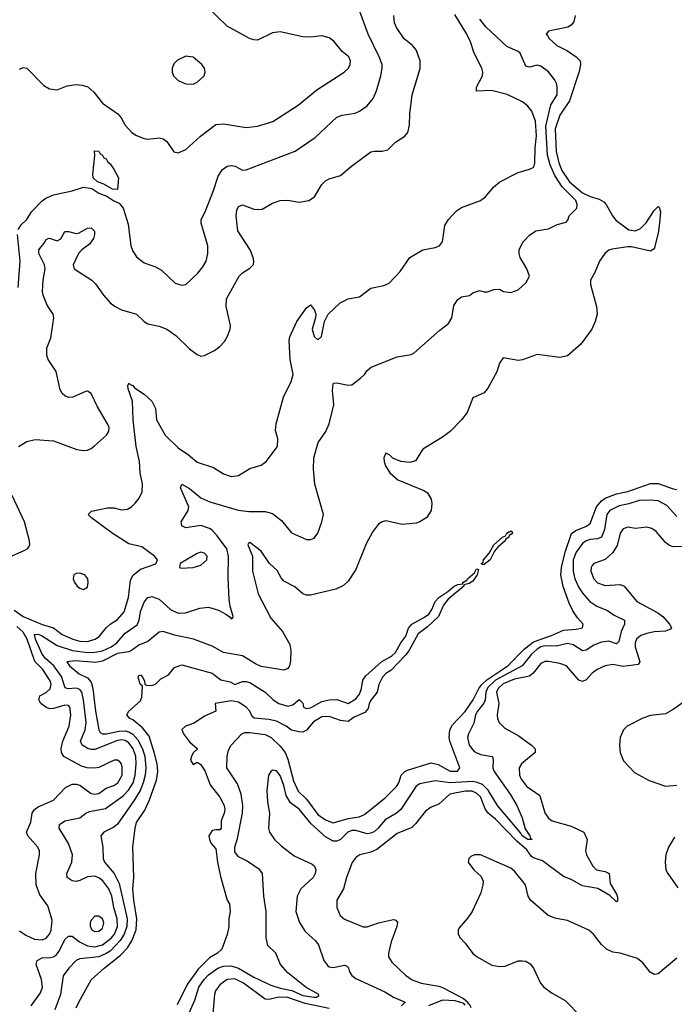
# Model space of a CAD drawing. Header units: inches. Extents: x 1173000 to 1307049, y 522583 to 678455.
# Tile 383 of 617: x 1275691 to 1279156, y 572119 to 577327. Entities that reach past the tile are written whole.
import ezdxf

# ---------------------------------------------------------------- set-up
doc = ezdxf.new("R2010")
doc.units = ezdxf.units.IN
doc.header["$MEASUREMENT"] = 0
doc.layers.add('B2577', color=7, linetype='Continuous')

msp = doc.modelspace()

# ---------------------------------------------------------------- linework, layer by layer
at = {"layer": 'B2577', "color": 5}
for points, elevation in [([(1275682.9, 576217.1), (1275698.9, 576241.1), (1275729.6, 576270.4), (1275754, 576310), (1275810, 576368.5), (1275830, 576383.7), (1275870, 576401.1), (1275970, 576422), (1276030, 576441.5), (1276073.5, 576433.5), (1276110.4, 576410), (1276153.4, 576393.4), (1276190, 576368.1), (1276217.4, 576357.4), (1276239.6, 576330), (1276264.8, 576244.8), (1276280.3, 576130), (1276290, 576102), (1276310, 576072.7), (1276350, 576041.1), (1276410, 576019.6), (1276442.4, 576002.4), (1276513.7, 575933.7), (1276550, 575922), (1276570, 575927), (1276634.3, 575985.7), (1276660.9, 576019.1), (1276678, 576050), (1276686.6, 576090), (1276686.8, 576130), (1276651.1, 576250), (1276651.2, 576270), (1276672.6, 576310), (1276717.1, 576422.9), (1276741.1, 576498.9), (1276764.7, 576535.3), (1276790, 576551.9), (1276810, 576555.6), (1276831.6, 576551.6), (1276870, 576531.7), (1276890, 576532.9), (1277148.8, 576631.2), (1277256.1, 576703.9), (1277369.1, 576810.9), (1277398.4, 576821.6), (1277466.7, 576833.3), (1277490, 576843.1), (1277530, 576871.6), (1277561.8, 576910), (1277579.8, 576950), (1277603.7, 577030), (1277610.6, 577070), (1277609.1, 577090), (1277594.3, 577130), (1277536.5, 577250), (1277491, 577370)], 840), ([(1275690, 577065.5), (1275710, 577074.4), (1275730, 577070.4), (1275819.1, 576979.1), (1275850, 576961.1), (1275890, 576956.4), (1275943.3, 576976.7), (1275990, 576984.7), (1276021.6, 576981.6), (1276051.4, 576971.4), (1276083.4, 576943.4), (1276130, 576886), (1276210.7, 576830), (1276228.8, 576808.8), (1276250.4, 576770), (1276285.5, 576730), (1276310, 576714), (1276350, 576699.5), (1276370, 576695.8), (1276430, 576702), (1276450, 576697.6), (1276470, 576683), (1276508.1, 576628.1), (1276530, 576623), (1276570, 576640.3), (1276649.1, 576710.9), (1276730, 576772.3), (1276770, 576775.6), (1276890, 576757.4), (1276950, 576763.6), (1277031.6, 576788.4), (1277165, 576875), (1277263.3, 576956.7), (1277409.6, 577050), (1277431, 577070), (1277441, 577090), (1277441.7, 577110), (1277432.6, 577130), (1277398, 577158), (1277353.4, 577213.4), (1277330, 577231.1), (1277290, 577240.9), (1277230, 577235), (1277190, 577237.2), (1277070, 577263.5), (1277030, 577256.8), (1276950, 577219.7), (1276930, 577220.4), (1276908, 577228), (1276790, 577292.4), (1276679.4, 577399.4)], 860), ([(1275662.8, 574202.8), (1275709.4, 574169.4), (1275810, 574127.3), (1275870, 574111), (1275915.7, 574075.7), (1275973.4, 574050), (1276010, 574039.7), (1276050, 574037), (1276090.5, 574049.5), (1276114.5, 574065.5), (1276150, 574110.9), (1276170.6, 574129.4), (1276210, 574153.8), (1276244.6, 574195.4), (1276267.4, 574270), (1276277.9, 574362.1), (1276291.8, 574388.2), (1276330, 574419.7), (1276411.6, 574448.4), (1276420.9, 574470), (1276405.1, 574490), (1276338.5, 574538.5), (1276270, 574554.8), (1276187.1, 574607.1), (1276073.7, 574690), (1276053.6, 574710), (1276072.2, 574727.8), (1276155.6, 574744.4), (1276190, 574744.8), (1276230, 574734.6), (1276261.4, 574738.6), (1276282.4, 574750), (1276303, 574770), (1276323.5, 574796.5), (1276340.4, 574830), (1276341.5, 574870), (1276329.9, 574930), (1276324.8, 574990), (1276307.9, 575070), (1276292.1, 575210), (1276288.6, 575308.6), (1276265.6, 575374.4), (1276264, 575390), (1276270, 575404.4), (1276276.7, 575396.7), (1276290, 575392.6), (1276299, 575379), (1276350, 575346), (1276390.1, 575310), (1276409.7, 575270), (1276415, 575210), (1276460.8, 575130), (1276530, 575062.1), (1276585.6, 575025.6), (1276630, 574986.3), (1276718.1, 574958.1), (1276770, 574924.4), (1276810, 574911.3), (1276850, 574915.3), (1276910, 574953.1), (1276970, 574970.3), (1276996.3, 574990), (1277056.5, 575070), (1277057, 575110), (1277045.9, 575154.1), (1277048.3, 575190), (1277088.3, 575330), (1277127.6, 575412.4), (1277138.8, 575450), (1277122.7, 575530), (1277118.1, 575630), (1277121.5, 575650), (1277158.9, 575730), (1277210, 575803.7), (1277230, 575819.3), (1277252.6, 575790), (1277258, 575770), (1277256.5, 575750), (1277240.2, 575690), (1277250, 575650.5), (1277270, 575633), (1277289.6, 575650.4), (1277304.4, 575730), (1277324.7, 575770), (1277388.2, 575830), (1277430, 575850.2), (1277490, 575860.3), (1277550, 575907), (1277619.5, 575920.5), (1277646.4, 575933.6), (1277704.4, 575995.6), (1277756, 576070), (1277826, 576110), (1277890, 576121.5), (1277913.6, 576130), (1277928.4, 576151.6), (1277942, 576238), (1277961.3, 576270), (1278003.2, 576316.8), (1278030, 576332.8), (1278130, 576370.4), (1278156.2, 576390), (1278198.5, 576441.5), (1278232.3, 576470), (1278330, 576518), (1278390, 576535.6), (1278412.4, 576547.6), (1278418.2, 576570), (1278419.5, 576650), (1278427, 576713), (1278421.5, 576790), (1278402.4, 576842.4), (1278381.5, 576870), (1278353, 576893), (1278272, 576932), (1278188, 576952), (1278108.9, 576948.9), (1278109.8, 576970), (1278141, 577030), (1278142.9, 577050), (1278137.1, 577070), (1278096.2, 577150), (1278076.8, 577210), (1278057.6, 577250), (1277994, 577354)], 780), ([(1275685.2, 575070), (1275730, 575095.8), (1275774, 575106), (1275870, 575099.7), (1275994.1, 575054.1), (1276030, 575048.1), (1276050, 575050.2), (1276070, 575058.5), (1276087.2, 575072.8), (1276150.4, 575129.6), (1276163.7, 575150), (1276164.5, 575170), (1276156.3, 575190), (1276102.3, 575282.3), (1276070, 575350.5), (1276050, 575361.9), (1276040, 575360), (1275972.7, 575330), (1275950, 575328.2), (1275930, 575336.8), (1275916, 575350), (1275906.2, 575370), (1275885.4, 575465.4), (1275843, 575530), (1275834.7, 575550), (1275835.4, 575590), (1275856.1, 575643.9), (1275871.7, 575750), (1275869.2, 575770), (1275837.7, 575817.7), (1275816.2, 575870), (1275812.6, 575890), (1275815.3, 575950), (1275825.5, 576010), (1275822.5, 576030), (1275792.7, 576090), (1275793.3, 576110), (1275825.3, 576150), (1275830, 576162.6), (1275842, 576170), (1275850, 576172.1), (1275890, 576157.4), (1275910, 576168.3), (1275930, 576206.7), (1275950, 576206.8), (1275990, 576195.9), (1276002.5, 576197.5), (1276050, 576224.5), (1276070, 576225.9), (1276087.7, 576207.7), (1276088.3, 576190), (1276081.8, 576170), (1276060.4, 576139.6), (1276019.8, 576110), (1276003.6, 576090), (1275975.3, 576030), (1275979.3, 576010), (1276073, 575950), (1276092.4, 575930), (1276134.4, 575870), (1276170.5, 575830), (1276196.3, 575810), (1276230, 575792), (1276309, 575769), (1276350.2, 575730.2), (1276370, 575718.7), (1276430, 575705.5), (1276470.2, 575690.2), (1276517, 575657), (1276590, 575586.7), (1276630, 575555.5), (1276650, 575547.7), (1276670, 575550.4), (1276722.7, 575577.3), (1276750, 575597.8), (1276774.9, 575625.1), (1276789.9, 575650.1), (1276804.8, 575690), (1276806.5, 575710), (1276783.4, 575810), (1276785.7, 575850), (1276852.2, 575970), (1276870, 575988.9), (1276910, 576012), (1276928.4, 576031.6), (1276931, 576050), (1276927.2, 576070), (1276912.1, 576110), (1276846, 576210), (1276836.7, 576290), (1276841.2, 576318.8), (1276850, 576339.5), (1276870, 576347.3), (1276930, 576325.4), (1276957.5, 576322.5), (1276974.5, 576325.5), (1277030, 576356.9), (1277070, 576370.3), (1277110, 576372.4), (1277170, 576361.2), (1277220.9, 576370), (1277252.6, 576390), (1277290, 576454.9), (1277310, 576475.3), (1277330, 576485.7), (1277390, 576503.7), (1277447, 576553), (1277550, 576627.8), (1277570, 576632.3), (1277610, 576631.5), (1277640.6, 576639.4), (1277681.1, 576678.9), (1277729.1, 576710.9), (1277745.1, 576730), (1277755.3, 576770), (1277755.9, 576830), (1277768.9, 576930), (1277811.6, 577068.4), (1277811.7, 577110), (1277790, 577166.9), (1277770, 577190.9), (1277725.5, 577225.5), (1277685.3, 577285.3), (1277675.5, 577310), (1277671.3, 577350)], 820), ([(1275752.9, 572110), (1275801.5, 572178.5), (1275811.9, 572210), (1275806.4, 572250), (1275778.6, 572330), (1275783.2, 572350), (1275810, 572364.8), (1275854.1, 572365.9), (1275870, 572368.9), (1275882.8, 572377.2), (1275900.8, 572399.2), (1275930, 572461.2), (1275950, 572479.8), (1275970, 572478.7), (1276008.7, 572448.7), (1276050, 572428.1), (1276090, 572422.2), (1276130, 572432.6), (1276177.9, 572470), (1276192.4, 572490), (1276208.3, 572530), (1276207.8, 572570), (1276189.3, 572630), (1276179.9, 572690), (1276162.5, 572730), (1276131.3, 572771.3), (1276110, 572787.7), (1276090, 572795.8), (1276050, 572792.8), (1276010, 572773.2), (1275990, 572768.6), (1275970, 572771.7), (1275942.2, 572790), (1275941.8, 572810), (1275967.4, 572870), (1275971.5, 572910), (1275950.6, 572970), (1275901.2, 573050), (1275902, 573070), (1275931.1, 573088.9), (1276010, 573105), (1276042.2, 573130), (1276061.5, 573138.5), (1276145, 573155), (1276238.5, 573221.5), (1276268.2, 573251.8), (1276291.3, 573290), (1276302.7, 573330), (1276308.5, 573390), (1276305.7, 573430), (1276292.7, 573470), (1276270, 573501.5), (1276250, 573514.3), (1276230, 573517.5), (1276210, 573514.4), (1276090, 573467.2), (1276070, 573466.6), (1276051.9, 573471.9), (1276021.5, 573490), (1276013, 573510), (1276037.8, 573570), (1276042.5, 573610), (1276029.6, 573730), (1276020.9, 573770), (1276010, 573784.6), (1275991.3, 573791.3), (1275947.5, 573787.5), (1275932, 573792), (1275912.6, 573852.6), (1275871.5, 573910), (1275827.8, 573947.8), (1275810.2, 573970), (1275775.5, 574050), (1275770, 574074.7), (1275790, 574076.4), (1275806.4, 574070), (1275890, 574017.1), (1275970.3, 573990.3), (1276050, 573979), (1276090, 573980.8), (1276130, 573989.2), (1276176.1, 574010), (1276205.3, 574030), (1276250, 574082.2), (1276313.5, 574126.5), (1276323, 574150), (1276330, 574195.8), (1276350, 574246.3), (1276370, 574270.2), (1276390, 574275.4), (1276430, 574261.6), (1276490, 574206.3), (1276530, 574187.7), (1276569.8, 574190.2), (1276645.2, 574214.8), (1276690, 574219.2), (1276743.4, 574203.4), (1276782.3, 574182.3), (1276805.8, 574165.8), (1276810, 574158), (1276819, 574161), (1276822, 574170), (1276805.4, 574225.4), (1276800.5, 574260.5), (1276794.2, 574374.2), (1276797, 574490), (1276787.7, 574527.7), (1276737.2, 574597.2), (1276710, 574627.5), (1276696.4, 574636.4), (1276650, 574652.2), (1276570, 574639.6), (1276548.9, 574650), (1276546, 574670), (1276583.9, 574730), (1276587.1, 574750), (1276542.8, 574850), (1276549.6, 574870.4), (1276590, 574846.4), (1276650, 574797.8), (1276697.5, 574777.5), (1276847.3, 574732.7), (1276905.1, 574725.1), (1276990, 574725), (1277030, 574714.7), (1277077.3, 574677.3), (1277130, 574612.4), (1277210, 574577.6), (1277230, 574577.6), (1277250, 574584.4), (1277270, 574611), (1277291.2, 574670), (1277298.7, 574710), (1277254, 574870), (1277246.3, 574950), (1277248, 575010), (1277271.3, 575090), (1277311.6, 575148.4), (1277329.8, 575190), (1277353.5, 575290), (1277346.2, 575366.2), (1277350, 575400.7), (1277354.9, 575405.1), (1277370, 575406), (1277430, 575394.4), (1277450, 575395.8), (1277496, 575430), (1277517.2, 575450), (1277530, 575470.8), (1277551.8, 575488.2), (1277690, 575544), (1277763.7, 575556.3), (1277777, 575563), (1277915.2, 575684.8), (1277960.7, 575719.3), (1277978, 575750), (1277990, 575814.8), (1278010, 575847.7), (1278030, 575861.6), (1278072, 575868), (1278090, 575882.8), (1278125.6, 575894.4), (1278150, 575886.8), (1278167.1, 575887.1), (1278200.1, 575899.9), (1278230, 575902), (1278252, 575890), (1278290, 575884), (1278330, 575898), (1278370, 575936), (1278389.2, 575970), (1278375.1, 576010), (1278340.9, 576070), (1278334.5, 576090), (1278335.6, 576110), (1278354, 576150), (1278390, 576188), (1278424, 576210), (1278490, 576221.6), (1278536.1, 576243.9), (1278584.1, 576255.9), (1278593, 576267), (1278599.6, 576290), (1278640.3, 576330), (1278642.7, 576350), (1278634.4, 576370), (1278563.3, 576443.3), (1278523.6, 576503.6), (1278499.3, 576559.3), (1278484.7, 576610), (1278475.9, 576764.1), (1278502.4, 576877.6), (1278535.5, 576930), (1278536.5, 576970), (1278532.2, 576990), (1278521.2, 577010), (1278490, 577050.8), (1278450, 577081.6), (1278430, 577086.3), (1278390, 577076.8), (1278370, 577082), (1278341.1, 577150), (1278330, 577159.2), (1278270, 577184.8), (1278158.5, 577290), (1278126, 577330)], 760), ([(1278632.2, 577350), (1278623.4, 577316.6), (1278610, 577297.6), (1278592.8, 577287.2), (1278490, 577266), (1278477.2, 577250), (1278484.9, 577244.9), (1278491.6, 577230), (1278534, 577190), (1278590, 577161.6), (1278636.4, 577130), (1278657.2, 577110), (1278659.8, 577090), (1278652.2, 577052.2), (1278601.4, 576898.6), (1278550, 576822.6), (1278525.5, 576750), (1278530.3, 576630), (1278544.2, 576570), (1278561, 576530), (1278601.7, 576470), (1278670, 576410.6), (1278710, 576391), (1278758.2, 576378.2), (1278783.1, 576363.1), (1278794.8, 576350), (1278828.8, 576288.8), (1278846.9, 576266.9), (1278915.9, 576215.9), (1278950, 576210.8), (1278976.8, 576223.2), (1279007.6, 576252.4), (1279050, 576317.6), (1279070, 576338.9), (1279075.2, 576335.2), (1279082.3, 576310), (1279076.9, 576250), (1279070, 576198), (1279050, 576114.9), (1279030, 576102.7), (1278930, 576125.7), (1278910, 576125.3), (1278826.9, 576113.1), (1278810, 576107.2), (1278788.4, 576090), (1278760.4, 576050), (1278735.1, 575990), (1278712.6, 575950), (1278712.8, 575927.2), (1278744.7, 575810), (1278747.5, 575770), (1278738, 575730), (1278718.9, 575690), (1278661.4, 575610), (1278590.7, 575549.3), (1278550, 575540.2), (1278430, 575556.6), (1278352.1, 575527.9), (1278330, 575524.2), (1278250, 575538), (1278230, 575510.4), (1278216.2, 575463.8), (1278170, 575377.8), (1278150, 575353.2), (1278090, 575326.9), (1278059.5, 575250), (1278029.5, 575210), (1277970, 575148.7), (1277930, 575118.6), (1277825.4, 575054.6), (1277786.6, 574993.4), (1277755.7, 574984.3), (1277709.4, 574989.4), (1277667.1, 575007.1), (1277650, 575023.7), (1277630, 575034), (1277619.1, 575010), (1277619.8, 574990), (1277627.5, 574967.5), (1277650.8, 574930), (1277692.9, 574892.9), (1277830, 574837.1), (1277850, 574823.4), (1277869.1, 574790), (1277872, 574768), (1277868.9, 574730), (1277846.4, 574693.6), (1277810, 574671.2), (1277790, 574664.2), (1277716, 574656), (1277630, 574675.3), (1277610, 574671.7), (1277590, 574658.7), (1277559.9, 574620.1), (1277525.2, 574554.8), (1277470, 574419.5), (1277430, 574357.6), (1277405.5, 574334.5), (1277365, 574315), (1277230, 574283.2), (1277210, 574282.9), (1277190, 574289.2), (1277146.9, 574326.9), (1277090, 574356.5), (1277074.5, 574374.5), (1277053.7, 574413.7), (1277012.9, 574450), (1276970, 574515.5), (1276910, 574561.1), (1276902.2, 574557.8), (1276899.7, 574550), (1276923.9, 574490), (1276924, 574410), (1276952.8, 574290), (1277021.2, 574161.2), (1277082.2, 574090), (1277121.6, 574021.6), (1277126.4, 573990), (1277125, 573935), (1277119.4, 573910), (1277110, 573894.6), (1277090, 573885.6), (1276970, 573905.7), (1276939, 573919), (1276870, 573962.2), (1276770, 573980.1), (1276710, 574013.2), (1276610.6, 574050.6), (1276510, 574070.6), (1276450, 574090.9), (1276430, 574088), (1276370, 574038.3), (1276322.4, 574017.6), (1276284, 573990), (1276270, 573983.9), (1276210, 573974.2), (1276130, 573933), (1276092.8, 573927.2), (1275984.6, 573935.4), (1275940.4, 573930), (1275954.5, 573910), (1276006.8, 573866.8), (1276050, 573845.9), (1276070, 573822.4), (1276079.2, 573790), (1276092.8, 573670), (1276110.4, 573570.4), (1276117.1, 573557.1), (1276129.2, 573549.2), (1276149.2, 573549.2), (1276217.2, 573562.8), (1276250, 573564.5), (1276270, 573559.4), (1276290, 573547.3), (1276317, 573517), (1276341, 573470), (1276353.9, 573430), (1276358.8, 573370), (1276355.1, 573330), (1276345, 573290), (1276328.5, 573250), (1276299.2, 573200.8), (1276210, 573072.3), (1276190, 573055.3), (1276137.4, 573030), (1276121.5, 573010), (1276132.3, 572950), (1276132.7, 572890), (1276139.8, 572870), (1276190.8, 572810.8), (1276217.9, 572757.9), (1276259.5, 572570), (1276258, 572530), (1276243.7, 572490), (1276223.8, 572456.2), (1276170, 572400.6), (1276150, 572386.9), (1276110.1, 572370.1), (1276010, 572358.7), (1275990, 572350.1), (1275951.2, 572310), (1275921.5, 572270), (1275908.2, 572170), (1275877.1, 572090)], 740), ([(1275683.5, 575910), (1275694, 576050), (1275679.8, 576190)], 840), ([(1276590, 572077.4), (1276618.8, 572141.2), (1276639.2, 572210), (1276667.1, 572250), (1276690, 572274.7), (1276739.8, 572310), (1276770, 572320.8), (1276810, 572321.6), (1276850, 572309.5), (1276930, 572262), (1277020.2, 572220.2), (1277070, 572203.5), (1277131.9, 572191.9), (1277190, 572166.1), (1277250, 572156.8), (1277263.1, 572156.9), (1277275.1, 572164.9), (1277275.5, 572170), (1277207.3, 572207.3), (1277110, 572285), (1277071, 572330), (1277047.6, 572390), (1277005.5, 572430), (1276995.9, 572470), (1276995.7, 572610), (1276984.1, 572690), (1276976.5, 572810), (1276963.1, 572830), (1276896.1, 572876.1), (1276850, 572899.6), (1276830, 572925.5), (1276829.5, 572950), (1276844.1, 572995.9), (1276870.8, 573129.2), (1276872.9, 573170), (1276863.6, 573230), (1276845, 573285), (1276787, 573370), (1276788.7, 573431.3), (1276797.4, 573462.6), (1276811, 573489), (1276866.4, 573550), (1276883.7, 573556.3), (1276910, 573557), (1276990, 573546.4), (1277022.9, 573530), (1277070, 573483.9), (1277096, 573450), (1277110, 573416.2), (1277141.1, 573301.1), (1277166.1, 573246.1), (1277210, 573203.4), (1277270, 573123.5), (1277310, 573095.3), (1277350, 573078.7), (1277430, 573101), (1277488.9, 573111.1), (1277516.8, 573123.2), (1277627.8, 573212.2), (1277685, 573270), (1277697.8, 573290), (1277710.9, 573330), (1277730, 573349.9), (1277743.5, 573356.5), (1277870, 573395.2), (1277906.5, 573386.5), (1277970, 573352.5), (1278007.8, 573352.2), (1278020.3, 573370), (1277968.7, 573510), (1277964, 573530), (1277968.3, 573570), (1277982.7, 573597.3), (1278050, 573668.4), (1278091.4, 573730), (1278122, 573790), (1278137, 573810), (1278164.7, 573835.3), (1278275.1, 573910), (1278362.2, 573997.8), (1278410, 574036.4), (1278506.2, 574070), (1278570, 574098.2), (1278637, 574103), (1278670.3, 574110), (1278674.4, 574130), (1278642.9, 574162.9), (1278619.7, 574199.7), (1278600.1, 574240.1), (1278568.3, 574328.3), (1278555.7, 574390), (1278559.5, 574430), (1278577.8, 574510), (1278611.7, 574608.3), (1278635.6, 574624.4), (1278692.1, 574647.9), (1278710, 574662.1), (1278744, 574750), (1278770, 574782.3), (1278790, 574795.2), (1278850, 574818.8), (1278910, 574831.5), (1279030, 574872.9), (1279070, 574874.4), (1279150, 574846.3), (1279170, 574842.7)], 740), ([(1275570, 574455.8), (1275718.8, 574521.2), (1275734.5, 574530), (1275740.5, 574539.5), (1275745.6, 574550), (1275744, 574570), (1275717.1, 574670), (1275650.8, 574810)], 820), ([(1279170, 574699.3), (1279117.1, 574757.1), (1279070, 574781.1), (1279026.3, 574786.3), (1278970, 574784), (1278914.6, 574765.4), (1278864.2, 574755.8), (1278814.8, 574730), (1278798.8, 574710), (1278786.9, 574630), (1278770.1, 574589.9), (1278750, 574580.2), (1278710, 574577.7), (1278688.9, 574571.1), (1278670, 574556.1), (1278636.6, 574510), (1278621.3, 574470), (1278620.4, 574410), (1278628.9, 574370), (1278650, 574324.3), (1278671.1, 574291.1), (1278709.7, 574249.7), (1278745.5, 574225.5), (1278802.4, 574202.4), (1278837.8, 574177.8), (1278892.8, 574150), (1278892.7, 574130), (1278874.1, 574090), (1278861.6, 574038.4), (1278850, 574025.7), (1278810, 574038.9), (1278770, 574035), (1278730, 574018.4), (1278690, 573991.2), (1278670, 573989.2), (1278620, 574020), (1278590, 574027.1), (1278530, 574013.1), (1278470, 574014.8), (1278449.7, 574010.3), (1278430, 573998.1), (1278400.4, 573970), (1278350, 573909.9), (1278210, 573832.9), (1278170, 573793.9), (1278159.2, 573770), (1278155.1, 573730), (1278148.6, 573711.4), (1278113.9, 573670), (1278104.7, 573650), (1278094.5, 573605.5), (1278066.1, 573550), (1278061.1, 573530), (1278070.9, 573490), (1278096.6, 573456.6), (1278130, 573440.1), (1278194.3, 573430), (1278198, 573410), (1278195.1, 573370), (1278202.6, 573350), (1278286.9, 573230), (1278322.7, 573170), (1278350, 573104.9), (1278367.2, 573047.2), (1278391.3, 573010), (1278395.4, 572995.4), (1278404, 572990), (1278381.6, 572990), (1278350, 573009.2), (1278343.4, 573023.4), (1278220.3, 573170), (1278171.3, 573251.3), (1278140.6, 573280.6), (1278112.8, 573292.8), (1278090, 573296.6), (1277970, 573289.5), (1277890, 573300.8), (1277810, 573285.4), (1277790, 573272.7), (1277708.1, 573150), (1277686.5, 573130), (1277625.3, 573094.7), (1277589.4, 573050.6), (1277568.2, 573031.8), (1277550, 573023.4), (1277530, 573021.3), (1277470, 573037.9), (1277450, 573037.5), (1277428.9, 573030), (1277389.4, 572990.6), (1277370, 572981.7), (1277350, 572982), (1277310, 573003.8), (1277233.9, 573073.9), (1277170, 573151), (1277124.4, 573184.4), (1277102.6, 573222.6), (1277090, 573276.2), (1277070, 573329.7), (1277050, 573353.8), (1277030, 573356.4), (1277020.3, 573350), (1277008.3, 573330), (1277000.2, 573250), (1277002.7, 573190), (1277014, 573130), (1277009, 573050), (1277014, 573030), (1277040.9, 572990), (1277076.1, 572956.1), (1277144.6, 572904.6), (1277239.4, 572859.4), (1277252.2, 572850), (1277258.9, 572830), (1277255.3, 572810), (1277244.6, 572790), (1277179.6, 572730), (1277159.7, 572690), (1277153.5, 572610), (1277171.5, 572551.5), (1277203.2, 572503.2), (1277255.9, 572455.9), (1277272.8, 572432.8), (1277300.3, 572350), (1277321.8, 572321.8), (1277330, 572316), (1277350, 572312.6), (1277410, 572326.5), (1277421.5, 572321.5), (1277431.1, 572311.1), (1277436.9, 572290), (1277450, 572270.3), (1277470, 572255.8), (1277623.9, 572183.9), (1277670, 572156), (1277731.7, 572130), (1277711.4, 572110)], 760), ([(1279210, 574539.8), (1279150, 574539), (1279130, 574545), (1279110, 574561.5), (1279060.5, 574620.5), (1279036.3, 574636.3), (1279010, 574642.2), (1278950, 574636.2), (1278910, 574642.2), (1278885.7, 574634.3), (1278870, 574611.6), (1278854, 574546), (1278830.5, 574509.5), (1278790, 574471.4), (1278730, 574450.8), (1278720.8, 574439.2), (1278715.5, 574430), (1278714.3, 574410), (1278729.5, 574370), (1278750, 574348.8), (1278790, 574334.2), (1278870, 574339.1), (1278890, 574331.4), (1278958, 574250), (1279068, 574190), (1279095.5, 574170), (1279130.9, 574130), (1279140.8, 574110), (1279136.6, 574103.4), (1279110, 574092.9), (1279050, 574089.4), (1279010, 574080.9), (1278979.6, 574070), (1278956.6, 574050), (1278949.1, 574030), (1278949.2, 574010), (1278973.4, 573930), (1278963.9, 573916.1), (1278885.9, 573905.9), (1278830, 573915.4), (1278790, 573909.1), (1278746.9, 573890), (1278721.8, 573870), (1278690, 573835), (1278670, 573825.8), (1278650, 573833.7), (1278585.7, 573910), (1278550, 573922.2), (1278490, 573932.6), (1278470, 573931.5), (1278450, 573921.1), (1278409.8, 573870.2), (1278390, 573854.1), (1278310, 573837.8), (1278250, 573814.2), (1278223.9, 573790), (1278215.8, 573770), (1278227.8, 573710), (1278219.4, 573650), (1278221, 573630), (1278229.5, 573609.5), (1278258.9, 573578.9), (1278330, 573539.8), (1278400.9, 573490), (1278420.3, 573470), (1278418.9, 573450), (1278347.1, 573390), (1278335, 573370), (1278336.3, 573330), (1278345.4, 573310), (1278374.7, 573270), (1278443.6, 573223.6), (1278470.9, 573130.9), (1278490, 573103.2), (1278510, 573088.8), (1278610, 573061.3), (1278676.9, 573030), (1278694.4, 572990), (1278685.5, 572930), (1278692.2, 572910), (1278724.7, 572850), (1278744.4, 572830), (1278790, 572820.9), (1278810.5, 572810.5), (1278817.3, 572757.3), (1278850, 572700.7), (1278855.4, 572684.6), (1278855.2, 572664.8), (1278850, 572660.9), (1278815, 572695), (1278751.9, 572731.9), (1278670, 572745.8), (1278610, 572778.3), (1278570, 572794.2), (1278457.9, 572877.9), (1278410, 572893.4), (1278400.5, 572900.5), (1278375.9, 572935.9), (1278322.2, 572982.2), (1278210, 573097.9), (1278170.4, 573130.4), (1278156.7, 573150), (1278130, 573216), (1278110, 573235.5), (1278085.5, 573245.5), (1278050, 573246.9), (1277968.2, 573230), (1277910, 573177), (1277870, 573161), (1277839.6, 573140.4), (1277787, 573073), (1277766.4, 573053.6), (1277690, 573021.9), (1277581.8, 572938.2), (1277550, 572923.7), (1277491.3, 572908.7), (1277470, 572895), (1277451.4, 572868.6), (1277421.1, 572790), (1277405.2, 572730), (1277370.2, 572670), (1277369.1, 572630), (1277388.2, 572588.2), (1277410, 572568.2), (1277510, 572528.9), (1277530, 572529), (1277590, 572549.4), (1277670, 572567.2), (1277683.1, 572563.1), (1277691, 572551), (1277688, 572530), (1277658, 572450), (1277643.5, 572390), (1277643.2, 572370), (1277661.2, 572341.2), (1277733.6, 572273.6), (1277768.7, 572248.7), (1277816.4, 572230), (1277910, 572215), (1277930, 572206.8), (1278040.2, 572150), (1278063.6, 572130), (1278063.4, 572123.4), (1278070, 572121.7), (1278079.1, 572100.9)], 780), ([(1275990, 572099.3), (1276003.7, 572130), (1276070, 572247.8), (1276138.9, 572310), (1276224, 572376), (1276262.1, 572417.9), (1276285.8, 572454.2), (1276307.5, 572512.5), (1276312, 572570), (1276295, 572670), (1276289.9, 572730), (1276295, 572790), (1276290.8, 572950), (1276302.2, 573050), (1276310, 573079.6), (1276354, 573146), (1276379, 573201), (1276416, 573304), (1276422, 573350), (1276418.5, 573390), (1276405.4, 573445.4), (1276376.5, 573536.5), (1276342, 573582), (1276290, 573624.2), (1276274, 573630), (1276259, 573650), (1276268.7, 573670), (1276330, 573724.7), (1276337.5, 573742.5), (1276342, 573802), (1276328.7, 573811.3), (1276318, 573850), (1276322, 573858), (1276330, 573862), (1276342, 573850), (1276352, 573830), (1276354, 573810), (1276365.4, 573805.4), (1276393.6, 573806.4), (1276410, 573811.3), (1276439, 573841), (1276478.9, 573861.1), (1276510, 573901), (1276550, 573914.8), (1276710.7, 573870), (1276755.5, 573835.5), (1276804.7, 573824.7), (1276830, 573810.6), (1276870, 573826), (1276890, 573826.7), (1276910, 573821.3), (1276990.6, 573770), (1277033.4, 573730), (1277063.8, 573710), (1277110, 573695.3), (1277137.8, 573702.2), (1277170, 573731), (1277190, 573711.3), (1277193.4, 573690), (1277210, 573682.8), (1277230, 573687.3), (1277290, 573720.7), (1277330, 573728.4), (1277370, 573730.2), (1277430, 573709), (1277470, 573734), (1277490, 573759.5), (1277501, 573790), (1277507.2, 573832.8), (1277522.9, 573857.1), (1277608.7, 573931.3), (1277659.1, 573960.9), (1277680.7, 573979.3), (1277709.3, 574030.7), (1277734.7, 574065.3), (1277750, 574108.2), (1277767.1, 574130), (1277834.1, 574165.9), (1277857, 574183), (1277873, 574207), (1277889.9, 574250.1), (1277909.3, 574270.7), (1277958.1, 574301.9), (1277991.6, 574330), (1278010, 574340.2), (1278036.5, 574343.5), (1278036, 574350), (1278058, 574362), (1278061.1, 574370), (1278099.3, 574400.7), (1278110, 574421.6), (1278119, 574419), (1278112.1, 574390), (1278090, 574357.4), (1278070, 574344.5), (1278042, 574338), (1278041.6, 574330), (1277958.8, 574261.2), (1277935, 574230), (1277908, 574170), (1277850, 574114.8), (1277800.9, 574079.1), (1277751.1, 573988.9), (1277733.9, 573966.1), (1277656.2, 573883.8), (1277630, 573867.9), (1277612.1, 573850), (1277592.6, 573810), (1277583, 573770), (1277552.2, 573730), (1277541.6, 573710), (1277535.7, 573684.3), (1277517.9, 573662.1), (1277462.1, 573637.9), (1277430, 573615), (1277390, 573619.9), (1277330, 573641.3), (1277290, 573638.8), (1277246.7, 573613.3), (1277210, 573569.5), (1277190, 573558.9), (1277170, 573559.7), (1277130, 573569.6), (1277102, 573590), (1277050, 573615.9), (1277010, 573625.2), (1276931.7, 573631.7), (1276921.5, 573641.5), (1276908.7, 573670), (1276890, 573691.2), (1276850, 573716.5), (1276810, 573723.4), (1276725.5, 573710), (1276730.3, 573669.7), (1276670, 573642.6), (1276614.9, 573605.1), (1276568.5, 573590), (1276550, 573571.5), (1276559.1, 573550), (1276590, 573507.3), (1276630, 573472), (1276630, 573468.7), (1276610, 573449), (1276600.5, 573430), (1276596.3, 573410), (1276600.9, 573400.9), (1276610, 573386.8), (1276630, 573398.8), (1276650, 573388), (1276674, 573350), (1276699.5, 573279.5), (1276750, 573214), (1276772.9, 573170), (1276776.9, 573150), (1276774.3, 573130), (1276757.6, 573090), (1276758, 573050), (1276750, 573040.9), (1276730, 573042.4), (1276710, 573037.4), (1276692.8, 573010), (1276695.3, 572990), (1276704.6, 572970), (1276730, 572940.5), (1276738.2, 572870), (1276754.4, 572794.4), (1276788.9, 572670), (1276801.3, 572650), (1276804.9, 572610), (1276798, 572570), (1276798, 572530), (1276790, 572488.7), (1276762, 572410), (1276739.1, 572390), (1276695.9, 572364.1), (1276636, 572304), (1276577.1, 572222.9), (1276524.1, 572115.9)], 720), ([(1275690, 572507.3), (1275724.5, 572484.5), (1275770, 572463.8), (1275810, 572460.1), (1275831.5, 572468.5), (1275849.9, 572490), (1275857.7, 572510), (1275863.3, 572563.3), (1275839.9, 572639.9), (1275797.5, 572697.5), (1275779.2, 572750), (1275777.7, 572810), (1275796.8, 572910), (1275795.5, 572930), (1275787.2, 572950), (1275734.7, 573010), (1275727.2, 573030), (1275750, 573082.8), (1275757.8, 573130), (1275769.8, 573150), (1275790, 573164.1), (1275870, 573198), (1275934.4, 573265.6), (1275970, 573282.8), (1275990, 573283.9), (1276010, 573278), (1276070, 573234.6), (1276090, 573229.6), (1276110, 573234.2), (1276150, 573262.4), (1276190, 573276.8), (1276210.5, 573290), (1276234.6, 573330), (1276234.3, 573374.3), (1276230, 573391.5), (1276221.7, 573401.7), (1276210, 573410.8), (1276190.7, 573410.7), (1276110, 573372.2), (1276087, 573367), (1276048.9, 573368.9), (1276018.5, 573378.5), (1275925.4, 573430), (1275913.1, 573450), (1275911.8, 573471.8), (1275919.9, 573510), (1275953.9, 573590), (1275962.5, 573650), (1275957.5, 573690), (1275950, 573699.4), (1275930, 573701.7), (1275870, 573683.1), (1275850, 573682.5), (1275830, 573689.9), (1275803.4, 573710), (1275792.8, 573730), (1275798.4, 573750), (1275831.9, 573768.1), (1275852, 573788), (1275857.9, 573810), (1275852.7, 573830), (1275814.4, 573890), (1275771.9, 573931.9), (1275730.2, 574050), (1275710, 574086.6), (1275676.5, 574116.5)], 780), ([(1279270, 573762.7), (1279150, 573678.2), (1279110, 573655.5), (1279030, 573646), (1278990, 573631.6), (1278906.7, 573590), (1278886.3, 573570), (1278869.2, 573530), (1278866.7, 573490), (1278870.3, 573450), (1278887.4, 573407.4), (1278945, 573345), (1279022.5, 573302.5), (1279110, 573273.2), (1279170, 573278.3)], 820), ([(1279157, 573003), (1279125.3, 572950), (1279112, 572910), (1279107, 572870), (1279112, 572830), (1279121.1, 572810), (1279174.5, 572734.5)], 820), ([(1279170, 572362.8), (1279070, 572279.8), (1279050, 572276.5), (1279028.3, 572288.3), (1278990, 572337.2), (1278960.7, 572360.7), (1278870, 572389), (1278830, 572395), (1278796.3, 572410), (1278770, 572435.4), (1278727.8, 572490), (1278703.1, 572510), (1278590, 572561.7), (1278530, 572572.9), (1278489.1, 572589.1), (1278394.5, 572670), (1278383.4, 572690), (1278367.8, 572750), (1278310, 572823.2), (1278290, 572838.8), (1278130, 572908.5), (1278098, 572910), (1278079.9, 572900.1), (1278068.2, 572890), (1278065.5, 572870), (1278095.8, 572830), (1278134.5, 572794.5), (1278143.6, 572770), (1278143.2, 572750), (1278131.3, 572708.7), (1278086.9, 572610), (1278064, 572576), (1278017, 572523), (1278011.6, 572510), (1278011.7, 572490), (1278022.6, 572470), (1278050, 572442.6), (1278090, 572388), (1278112, 572370), (1278190, 572325.5), (1278230, 572318), (1278260.2, 572319.8), (1278330, 572347.9), (1278350, 572349.4), (1278370, 572347), (1278392.7, 572332.7), (1278410.2, 572310), (1278448.2, 572230), (1278465.5, 572210), (1278510, 572177.8), (1278578.9, 572138.9), (1278665, 572050)], 820), ([(1277330, 572096.7), (1277202.7, 572122.7), (1277110, 572155.3), (1277063.5, 572156.5), (1277010, 572144.2), (1276990, 572146.6), (1276876.5, 572230), (1276830, 572254), (1276790, 572249.3), (1276750, 572221.5), (1276728.1, 572190), (1276722.1, 572170), (1276708.9, 572010)], 760), ([(1278050, 572113.7), (1278042.8, 572122.8), (1277996.5, 572136.5), (1277930, 572139.7), (1277855.2, 572110)], 780)]:
    msp.add_lwpolyline(points, dxfattribs=dict(at, elevation=elevation))
for points, elevation in [([(1276570, 577133.6), (1276527.4, 577112.6), (1276507, 577093), (1276498, 577070), (1276498.4, 577050), (1276505.3, 577030), (1276530, 577005.3), (1276570, 576987.3), (1276610, 576986.5), (1276630, 576996.4), (1276667, 577030), (1276672.3, 577050), (1276669.4, 577070), (1276655.1, 577090), (1276610, 577129.5)], 880), ([(1276210, 576429.4), (1276182, 576430), (1276137.5, 576457.5), (1276104, 576470), (1276081.2, 576490), (1276079, 576510), (1276088.9, 576608.9), (1276087.3, 576632.7), (1276110, 576631.3), (1276116.9, 576616.9), (1276130, 576611), (1276136.9, 576596.9), (1276150, 576591), (1276156.3, 576576.3), (1276170, 576564.7), (1276190, 576536), (1276214.4, 576490)], 840), ([(1278143.6, 574443.6), (1278134, 574450), (1278144.9, 574455.1), (1278147, 574470), (1278175.5, 574504.5), (1278200.4, 574550), (1278246.9, 574590), (1278263.1, 574596.9), (1278270, 574610.3), (1278290, 574623), (1278298.7, 574618.7), (1278300.4, 574610), (1278281.7, 574598.3), (1278279.5, 574590), (1278262.5, 574577.5), (1278260.3, 574570), (1278222.5, 574537.5), (1278204.9, 574515.1), (1278180.9, 574470), (1278150, 574445.7)], 720), ([(1276650, 574510.9), (1276630, 574504.2), (1276541, 574450), (1276538, 574430), (1276546, 574426), (1276610, 574428.7), (1276650, 574442), (1276682.4, 574470), (1276683, 574490), (1276670, 574505.6)], 780), ([(1276010, 574399.7), (1275990, 574398), (1275978, 574390), (1275974.4, 574370), (1275981.1, 574350), (1275996.4, 574330), (1276010, 574319.5), (1276030, 574313.7), (1276050, 574325.3), (1276054.6, 574350), (1276051.6, 574370), (1276035.4, 574390)], 820), ([(1276110, 572585.6), (1276090, 572585.1), (1276070, 572564.2), (1276064, 572550), (1276063.8, 572530), (1276075.8, 572510), (1276090, 572504.2), (1276110, 572506.1), (1276130, 572521.8), (1276136.7, 572550), (1276130, 572570.8)], 780)]:
    msp.add_lwpolyline(points, close=True, dxfattribs=dict(at, elevation=elevation))

doc.saveas('drawing.dxf')
